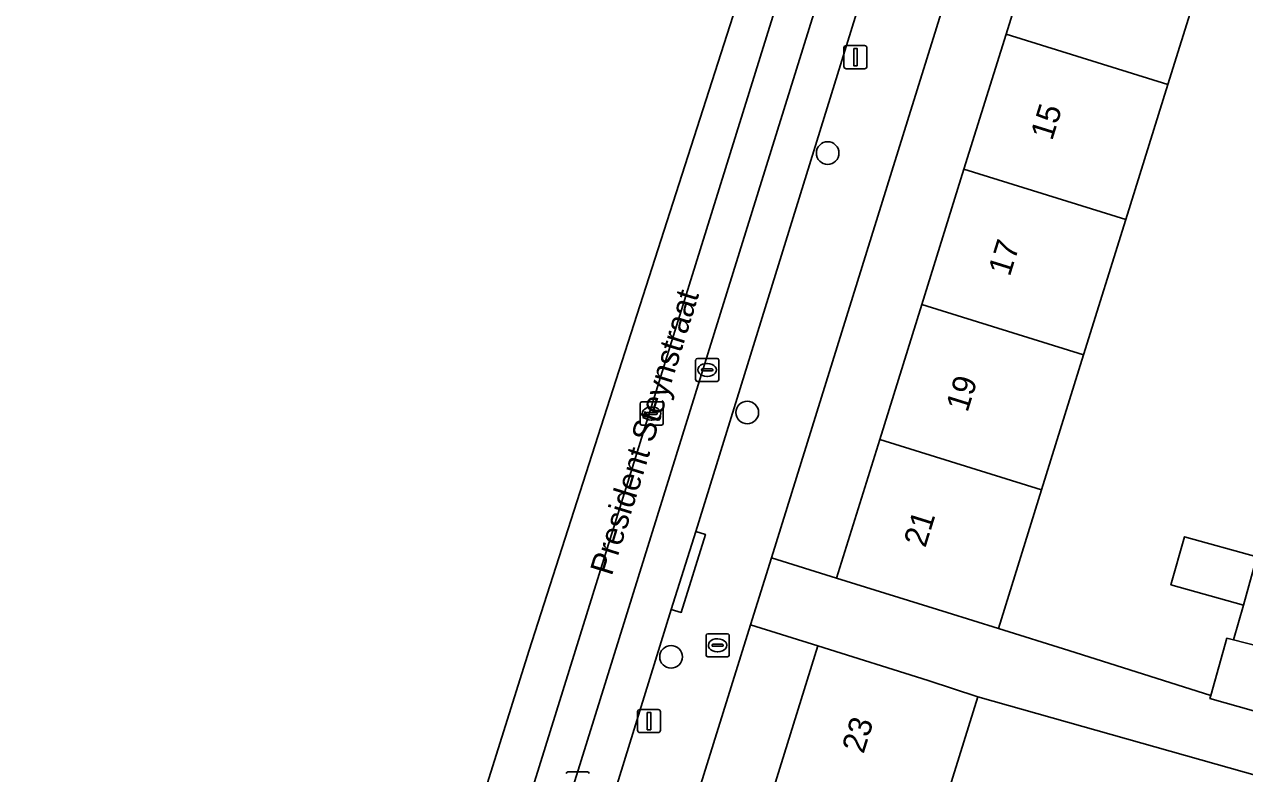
# Model space of a CAD drawing. Extents: x 163683 to 164494, y 382709 to 383872.
# Drawn here: x 163744.1 to 163796.9, y 383253.6 to 383286 of the extents above; entities that cross this region are included whole.
import ezdxf

# ---------------------------------------------------------------- set-up
doc = ezdxf.new("R2010")
doc.units = 0
for name, color, linetype in [('IMGEO_Boom', 7, 'Continuous'), ('IMGEO_Brandkraan', 7, 'Continuous'), ('IMGEO_Erf', 7, 'Continuous'), ('IMGEO_Kolk', 7, 'Continuous'), ('IMGEO_Lichtmast', 7, 'Continuous'), ('IMGEO_Openbare_ruimte_label', 7, 'Continuous'), ('IMGEO_Pand', 7, 'Continuous'), ('IMGEO_Pand_nummerreeks', 7, 'Continuous'), ('IMGEO_Parkeervlak_open', 7, 'Continuous'), ('IMGEO_Rijbaan_lokaal_open', 7, 'Continuous'), ('IMGEO_Rioolput', 7, 'Continuous'), ('IMGEO_Voetpad_open', 7, 'Continuous')]:
    doc.layers.add(name, color=color, linetype=linetype)

msp = doc.modelspace()

# ---------------------------------------------------------------- linework, layer by layer
at = {"layer": 'IMGEO_Boom'}
for centre in [(163778.844, 383280.392), (163775.367, 383269.172), (163772.069, 383258.603)]:
    msp.add_circle(centre, 0.489, dxfattribs=at)
at = {"layer": 'IMGEO_Brandkraan'}
for p, q in [((163773.584, 383258.681), (163773.584, 383259.533)), ((163773.659, 383259.607), (163774.511, 383259.607)), ((163773.886, 383259.15), (163774.284, 383259.15)), ((163774.072, 383259.387), (163774.097, 383259.387)), ((163774.585, 383259.533), (163774.585, 383258.681)), ((163774.511, 383258.607), (163773.659, 383258.607)), ((163773.843, 383259.101), (163773.843, 383259.113)), ((163774.281, 383259.064), (163773.883, 383259.064)), ((163774.095, 383258.827), (163774.07, 383258.827)), ((163774.327, 383259.113), (163774.327, 383259.101))]:
    msp.add_line(p, q, dxfattribs=at)
for points in [[(163773.584, 383258.681), (163773.584, 383259.533)], [(163773.659, 383259.607), (163774.511, 383259.607)], [(163774.585, 383259.533), (163774.585, 383258.681)], [(163774.511, 383258.607), (163773.659, 383258.607)]]:
    msp.add_lwpolyline(points, dxfattribs=at)
for centre, radius, start, end in [((163773.661, 383259.531), 0.0765, 91.552, 178.448), ((163773.661, 383259.531), 0.0765, 91.552, 178.448), ((163773.883, 383259.11), 0.0403, 85.8775, 175.7526), ((163774.288, 383259.112), 0.0386, 1.7309, 96.639), ((163774.509, 383259.531), 0.0765, 1.552, 88.448), ((163774.509, 383259.531), 0.0765, 1.552, 88.448), ((163773.661, 383258.683), 0.0765, 181.552, 268.448), ((163773.661, 383258.683), 0.0765, 181.552, 268.448), ((163773.88, 383259.1), 0.0366, 178.938, 274.7102), ((163774.284, 383259.107), 0.043, 264.8664, 352.4533), ((163774.509, 383258.683), 0.0765, 271.552, 358.448), ((163774.509, 383258.683), 0.0765, 271.552, 358.448)]:
    msp.add_arc(centre, radius, start, end, dxfattribs=at)
for centre, major_axis, ratio, start_param, end_param in [((163774.071, 383259.107), (-0.387, 0.002), 0.722429, 4.712389, 7.853982), ((163774.096, 383259.107), (-0.39, 0.002), 0.717154, 1.570796, 4.712389)]:
    msp.add_ellipse(centre, major_axis=major_axis, ratio=ratio, start_param=start_param, end_param=end_param, dxfattribs=at)
at = {"layer": 'IMGEO_Erf'}
for points in [[(163794.293, 383320.253), (163782.304, 383281.789), (163776.409, 383262.893), (163779.232, 383262.013), (163781.099, 383268.004), (163782.92, 383273.849), (163784.741, 383279.693), (163786.562, 383285.539), (163788.383, 383291.384), (163790.204, 383297.228)], [(163795.325, 383289.031), (163793.558, 383283.361), (163791.737, 383277.515), (163789.916, 383271.67), (163788.095, 383265.826), (163786.228, 383259.833), (163789.271, 383258.885), (163795.415, 383256.938), (163796.115, 383259.41), (163796.4, 383259.338), (163796.824, 383260.843), (163793.695, 383261.724), (163794.279, 383263.798), (163797.41, 383262.926), (163798.36, 383266.302), (163801.035, 383265.549), (163802.576, 383270.561), (163799.881, 383271.244), (163800.848, 383274.679), (163801.841, 383278.208), (163804.396, 383277.489), (163805.716, 383281.887), (163803.206, 383282.64), (163804.324, 383286.419)], [(163797.533, 383253.429), (163785.339, 383256.882), (163783.448, 383250.806)]]:
    msp.add_lwpolyline(points, dxfattribs=at)
msp.add_lwpolyline([(163772.894, 383241.311), (163774.705, 383247.137), (163775.595, 383250), (163776.517, 383252.962), (163778.417, 383259.076), (163775.502, 383259.985), (163760.953, 383213.349), (163760.847, 383212.92), (163763.838, 383212.179), (163765.649, 383218.006), (163767.461, 383223.833), (163769.272, 383229.659), (163771.083, 383235.484)], close=True, dxfattribs=at)
at = {"layer": 'IMGEO_Kolk'}
for p, q in [((163773.134, 383270.587), (163773.134, 383271.439)), ((163773.209, 383271.513), (163774.061, 383271.513)), ((163773.622, 383271.293), (163773.647, 383271.293)), ((163774.135, 383271.439), (163774.135, 383270.587)), ((163773.393, 383271.007), (163773.393, 383271.019)), ((163773.831, 383270.97), (163773.433, 383270.97)), ((163773.436, 383271.056), (163773.834, 383271.056)), ((163773.645, 383270.733), (163773.62, 383270.733)), ((163773.877, 383271.019), (163773.877, 383271.007)), ((163774.061, 383270.513), (163773.209, 383270.513)), ((163767.607, 383253.631), (163768.459, 383253.631))]:
    msp.add_line(p, q, dxfattribs=at)
for points in [[(163773.134, 383270.587), (163773.134, 383271.439)], [(163773.209, 383271.513), (163774.061, 383271.513)], [(163774.135, 383271.439), (163774.135, 383270.587)], [(163774.061, 383270.513), (163773.209, 383270.513)], [(163767.607, 383253.631), (163768.459, 383253.631)]]:
    msp.add_lwpolyline(points, dxfattribs=at)
for centre, radius, start, end in [((163773.211, 383271.437), 0.0765, 91.552, 178.448), ((163773.211, 383271.437), 0.0765, 91.552, 178.448), ((163774.059, 383271.437), 0.0765, 1.552, 88.448), ((163774.059, 383271.437), 0.0765, 1.552, 88.448), ((163773.433, 383271.016), 0.0403, 85.8775, 175.7526), ((163773.43, 383271.006), 0.0366, 178.938, 274.7102), ((163773.834, 383271.013), 0.043, 264.8664, 352.4533), ((163773.838, 383271.018), 0.0386, 1.7309, 96.639), ((163773.211, 383270.589), 0.0765, 181.552, 268.448), ((163773.211, 383270.589), 0.0765, 181.552, 268.448), ((163774.059, 383270.589), 0.0765, 271.552, 358.448), ((163774.059, 383270.589), 0.0765, 271.552, 358.448), ((163767.609, 383253.555), 0.0765, 91.552, 178.448), ((163767.609, 383253.555), 0.0765, 91.552, 178.448), ((163768.457, 383253.555), 0.0765, 1.552, 88.448), ((163768.457, 383253.555), 0.0765, 1.552, 88.448)]:
    msp.add_arc(centre, radius, start, end, dxfattribs=at)
for centre, major_axis, ratio, start_param, end_param in [((163773.621, 383271.013), (-0.387, 0.002), 0.722429, 4.712389, 7.853982), ((163773.646, 383271.013), (-0.39, 0.002), 0.717154, 1.570796, 4.712389)]:
    msp.add_ellipse(centre, major_axis=major_axis, ratio=ratio, start_param=start_param, end_param=end_param, dxfattribs=at)
at = {"layer": 'IMGEO_Lichtmast'}
for p, q in [((163779.649, 383285.039), (163780.439, 383285.039)), ((163780.439, 383285.039), (163779.649, 383285.039)), ((163779.549, 383284.139), (163779.549, 383284.939)), ((163779.549, 383284.939), (163779.549, 383284.139)), ((163780.539, 383284.939), (163780.539, 383284.139)), ((163780.539, 383284.139), (163780.539, 383284.939)), ((163780.439, 383284.039), (163779.649, 383284.039)), ((163779.649, 383284.039), (163780.439, 383284.039)), ((163770.623, 383255.428), (163770.623, 383256.228)), ((163770.623, 383256.228), (163770.623, 383255.428)), ((163770.723, 383256.328), (163771.513, 383256.328)), ((163771.513, 383256.328), (163770.723, 383256.328)), ((163771.613, 383256.228), (163771.613, 383255.428)), ((163771.613, 383255.428), (163771.613, 383256.228)), ((163771.513, 383255.328), (163770.723, 383255.328)), ((163770.723, 383255.328), (163771.513, 383255.328))]:
    msp.add_line(p, q, dxfattribs=at)
for points in [[(163779.969, 383284.914), (163780.119, 383284.914), (163780.119, 383284.164), (163779.969, 383284.164), (163779.969, 383284.914)], [(163771.043, 383256.203), (163771.193, 383256.203), (163771.193, 383255.453), (163771.043, 383255.453), (163771.043, 383256.203)]]:
    msp.add_lwpolyline(points, dxfattribs=at)
for centre, start, end in [((163779.649, 383284.939), 90, 180), ((163779.649, 383284.939), 90, 180), ((163780.439, 383284.939), 0, 90), ((163780.439, 383284.939), 360, 90), ((163779.649, 383284.139), 180, 270), ((163779.649, 383284.139), 180, 270), ((163780.439, 383284.139), 270, 0), ((163780.439, 383284.139), 270, 0), ((163770.723, 383256.228), 90, 180), ((163770.723, 383256.228), 90, 180), ((163771.513, 383256.228), 0, 90), ((163771.513, 383256.228), 360, 90), ((163770.723, 383255.428), 180, 270), ((163770.723, 383255.428), 180, 270), ((163771.513, 383255.428), 270, 0), ((163771.513, 383255.428), 270, 0)]:
    msp.add_arc(centre, 0.1, start, end, dxfattribs=at)
at = {"layer": 'IMGEO_Pand'}
for points in [[(163795.325, 383289.031), (163795.379, 383289.205), (163788.383, 383291.384), (163786.562, 383285.539), (163793.558, 383283.361)], [(163784.741, 383279.693), (163791.737, 383277.515), (163793.558, 383283.361), (163786.562, 383285.539)], [(163784.741, 383279.693), (163782.92, 383273.849), (163789.916, 383271.67), (163791.737, 383277.515)], [(163781.099, 383268.004), (163788.095, 383265.826), (163789.916, 383271.67), (163782.92, 383273.849)], [(163788.095, 383265.826), (163781.099, 383268.004), (163779.232, 383262.013), (163784.006, 383260.525), (163786.228, 383259.833)], [(163797.41, 383262.926), (163794.279, 383263.798), (163793.695, 383261.724), (163796.824, 383260.843)], [(163800.065, 383262.1), (163797.41, 383262.926), (163796.824, 383260.843), (163796.4, 383259.338), (163799.095, 383258.655), (163799.265, 383259.258)], [(163800.749, 383258.838), (163799.265, 383259.258), (163799.095, 383258.655), (163796.4, 383259.338), (163796.115, 383259.41), (163795.415, 383256.938), (163795.378, 383256.807), (163799.818, 383255.55)], [(163776.517, 383252.962), (163783.448, 383250.806), (163785.339, 383256.882), (163783.191, 383257.589), (163778.417, 383259.076)]]:
    msp.add_lwpolyline(points, close=True, dxfattribs=at)
at = {"layer": 'IMGEO_Parkeervlak_open'}
for points in [[(163780.509, 383293.71), (163766.533, 383248.853)], [(163773.139, 383264.028), (163781.371, 383290.589)], [(163772.081, 383260.66), (163773.139, 383264.028)], [(163769.118, 383251.094), (163772.081, 383260.66)]]:
    msp.add_lwpolyline(points, dxfattribs=at)
at = {"layer": 'IMGEO_Rijbaan_lokaal_open'}
for points in [[(163805.443, 383344.92), (163794.181, 383347.493), (163785.624, 383320.165), (163765.935, 383258.889), (163762.939, 383249.345), (163763.245, 383249.25), (163762.576, 383247.112), (163762.268, 383247.208), (163750.175, 383208.693), (163746.534, 383187.298), (163744.099, 383172.988)], [(163744.099, 383172.988), (163744.101, 383172.988), (163745.022, 383172.851), (163749.331, 383192.28), (163753.196, 383210.63), (163764.135, 383246.636), (163763.071, 383246.958), (163763.725, 383249.121), (163764.793, 383248.798), (163779.072, 383294.644), (163778.036, 383294.966), (163778.712, 383297.138), (163779.746, 383296.816), (163788.108, 383323.992), (163792.826, 383338.961), (163794.482, 383338.512)], [(163779.072, 383294.644), (163764.793, 383248.798), (163765.445, 383248.602), (163764.791, 383246.438), (163764.135, 383246.636), (163753.196, 383210.63), (163749.331, 383192.28), (163745.022, 383172.851), (163746.61, 383172.616), (163754.544, 383209.155), (163755.331, 383212.494), (163756.027, 383215.005), (163765.51, 383245.499), (163766.533, 383248.853), (163780.509, 383293.71)]]:
    msp.add_lwpolyline(points, dxfattribs=at)
at = {"layer": 'IMGEO_Rioolput'}
for p, q in [((163770.728, 383268.701), (163770.728, 383269.553)), ((163770.803, 383269.627), (163771.655, 383269.627)), ((163771.03, 383269.17), (163771.428, 383269.17)), ((163771.216, 383269.407), (163771.241, 383269.407)), ((163771.729, 383269.553), (163771.729, 383268.701)), ((163771.655, 383268.627), (163770.803, 383268.627)), ((163770.987, 383269.121), (163770.987, 383269.133)), ((163771.425, 383269.084), (163771.027, 383269.084)), ((163771.239, 383268.847), (163771.214, 383268.847)), ((163771.471, 383269.133), (163771.471, 383269.121))]:
    msp.add_line(p, q, dxfattribs=at)
for points in [[(163770.728, 383268.701), (163770.728, 383269.553)], [(163770.803, 383269.627), (163771.655, 383269.627)], [(163771.729, 383269.553), (163771.729, 383268.701)], [(163771.655, 383268.627), (163770.803, 383268.627)]]:
    msp.add_lwpolyline(points, dxfattribs=at)
for centre, radius, start, end in [((163770.805, 383269.551), 0.0765, 91.552, 178.448), ((163770.805, 383269.551), 0.0765, 91.552, 178.448), ((163771.027, 383269.13), 0.0403, 85.8775, 175.7526), ((163771.432, 383269.132), 0.0386, 1.7309, 96.639), ((163771.653, 383269.551), 0.0765, 1.552, 88.448), ((163771.653, 383269.551), 0.0765, 1.552, 88.448), ((163770.805, 383268.703), 0.0765, 181.552, 268.448), ((163770.805, 383268.703), 0.0765, 181.552, 268.448), ((163771.024, 383269.12), 0.0366, 178.938, 274.7102), ((163771.428, 383269.127), 0.043, 264.8664, 352.4533), ((163771.653, 383268.703), 0.0765, 271.552, 358.448), ((163771.653, 383268.703), 0.0765, 271.552, 358.448)]:
    msp.add_arc(centre, radius, start, end, dxfattribs=at)
for centre, major_axis, ratio, start_param, end_param in [((163771.215, 383269.127), (-0.387, 0.002), 0.722429, 4.712389, 7.853982), ((163771.24, 383269.127), (-0.39, 0.002), 0.717154, 1.570796, 4.712389)]:
    msp.add_ellipse(centre, major_axis=major_axis, ratio=ratio, start_param=start_param, end_param=end_param, dxfattribs=at)
at = {"layer": 'IMGEO_Voetpad_open'}
for points in [[(163775.502, 383259.985), (163776.409, 383262.893), (163782.304, 383281.789), (163794.293, 383320.253)], [(163781.371, 383290.589), (163773.139, 383264.028), (163773.556, 383263.9), (163772.514, 383260.53), (163772.081, 383260.66), (163769.118, 383251.094)], [(163789.271, 383258.885), (163786.228, 383259.833), (163784.006, 383260.525), (163779.232, 383262.013), (163776.409, 383262.893), (163775.502, 383259.985), (163778.417, 383259.076), (163783.191, 383257.589), (163785.339, 383256.882), (163797.533, 383253.429)], [(163749.574, 383161.356), (163750.768, 383166.587), (163751.36, 383169.613), (163759.907, 383209.127), (163760.24, 383210.472), (163760.847, 383212.92), (163760.953, 383213.349), (163775.502, 383259.985)], [(163799.818, 383255.55), (163795.378, 383256.807), (163795.415, 383256.938), (163789.271, 383258.885)]]:
    msp.add_lwpolyline(points, dxfattribs=at)
msp.add_lwpolyline([(163772.081, 383260.66), (163772.514, 383260.53), (163773.556, 383263.9), (163773.139, 383264.028)], close=True, dxfattribs=at)

# ---------------------------------------------------------------- texts
at = {"layer": 'IMGEO_Openbare_ruimte_label'}
msp.add_text('President Steynstraat', height=1, rotation=72.7793, dxfattribs=at).set_placement((163769.502, 383262.073))
msp.add_text('President Steynstraat', height=1, rotation=72.7793, dxfattribs=at).set_placement((163769.502, 383262.073))
at = {"layer": 'IMGEO_Pand_nummerreeks'}
for s, rotation, p in [('15', 72.6948, (163788.55, 383280.894)), ('17', 72.6948, (163786.72, 383275.02)), ('19', 72.6948, (163784.89, 383269.146)), ('21', 72.6969, (163783.067, 383263.293)), ('23', 72.731, (163780.393, 383254.382))]:
    msp.add_text(s, height=1, rotation=rotation, dxfattribs=at).set_placement(p)

doc.saveas('drawing.dxf')
